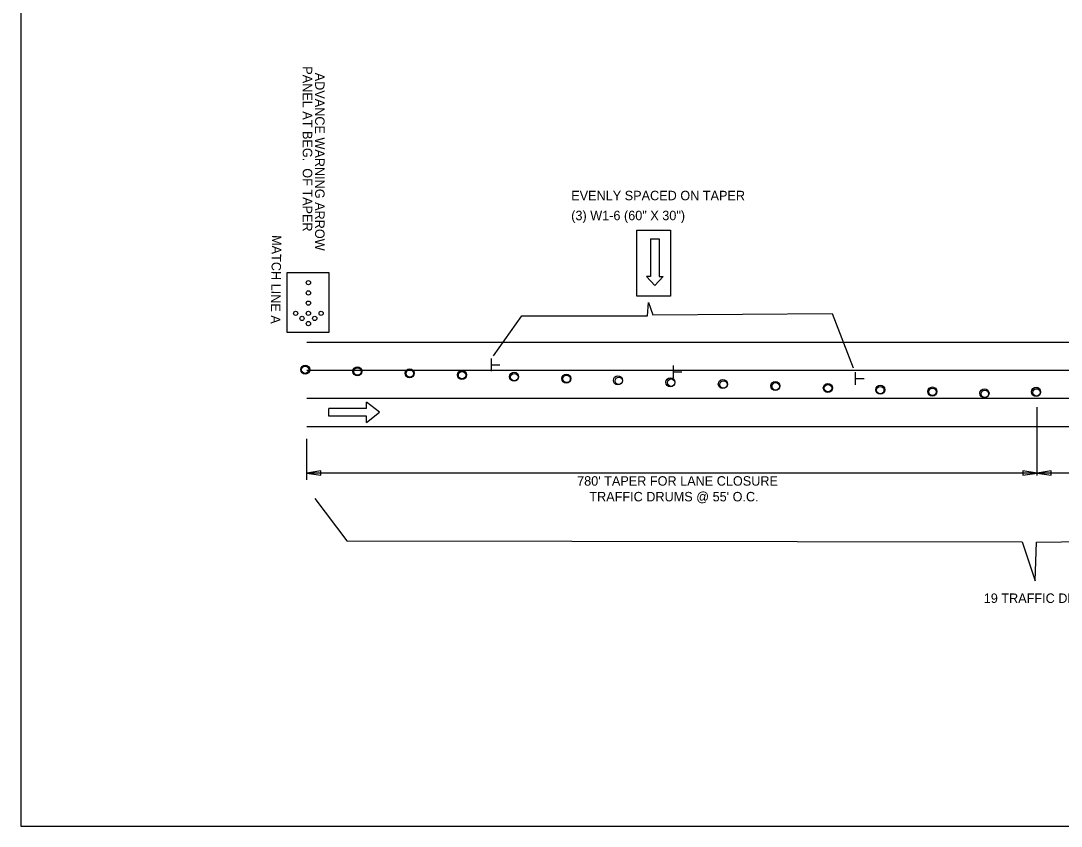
# Model space of a CAD drawing. Extents: x -100 to 745, y -1581 to -107.
# Drawn here: x 574.8 to 639.2, y -706.8 to -656.9 of the extents above; entities that cross this region are included whole.
import ezdxf

# ---------------------------------------------------------------- set-up
doc = ezdxf.new("R2010")
doc.units = 0
doc.layers.add('Default', color=7, linetype='Continuous')
doc.layers.add('R_Proposed Road', color=7, linetype='Continuous')

msp = doc.modelspace()

# ---------------------------------------------------------------- linework, layer by layer
at = {"layer": 'Default'}
for p, q in [((613.761, -670.41), (613.761, -672.741)), ((613.761, -670.41), (614.28, -670.41)), ((614.28, -670.41), (614.28, -672.741)), ((613.761, -672.741), (613.502, -672.741)), ((613.502, -672.741), (614.021, -673.31)), ((614.021, -673.31), (614.54, -672.741)), ((614.28, -672.741), (614.54, -672.741)), ((592.482, -676.815), (619.838, -676.815)), ((619.838, -676.815), (678.888, -676.815)), ((603.884, -677.831), (603.884, -678.614)), ((603.896, -678.22), (604.43, -678.22)), ((592.482, -678.554), (620.055, -678.554)), ((615.155, -678.258), (615.155, -679.04)), ((615.167, -678.647), (615.701, -678.647)), ((620.055, -678.554), (678.678, -678.554)), ((626.426, -678.684), (626.426, -679.467)), ((626.438, -679.073), (626.972, -679.073)), ((592.482, -680.292), (620.41, -680.292)), ((596.161, -680.924), (596.161, -680.529)), ((596.982, -681.161), (596.161, -680.529)), ((620.41, -680.292), (678.324, -680.292)), ((596.161, -680.924), (593.836, -680.924)), ((593.836, -681.398), (593.836, -680.924)), ((596.161, -681.398), (593.836, -681.398)), ((596.161, -681.794), (596.982, -681.161)), ((596.161, -681.794), (596.161, -681.398)), ((637.683, -685.066), (637.683, -680.846)), ((592.482, -682.031), (619.891, -682.031)), ((619.891, -682.031), (678.107, -682.031)), ((592.482, -685.334), (592.482, -682.806)), ((593.351, -684.789), (592.482, -684.919)), ((637.683, -684.919), (592.482, -684.919)), ((592.482, -684.919), (593.351, -685.05)), ((593.351, -685.05), (593.351, -684.789)), ((637.683, -684.919), (636.814, -684.789)), ((636.814, -684.789), (636.814, -685.05)), ((636.814, -685.05), (637.683, -684.919)), ((638.552, -684.789), (637.683, -684.919)), ((663.76, -684.919), (637.683, -684.919)), ((637.683, -684.919), (638.552, -685.05)), ((638.552, -685.05), (638.552, -684.789))]:
    msp.add_line(p, q, dxfattribs=at)
for points in [[(612.907, -673.976), (612.907, -669.889), (614.997, -669.889), (614.997, -673.976)], [(591.256, -676.222), (591.256, -672.498), (593.833, -672.498), (593.833, -676.222)]]:
    msp.add_lwpolyline(points, close=True, dxfattribs=at)
for points in [[(604.029, -677.667), (605.795, -675.187), (613.56, -675.187), (613.628, -674.369), (613.901, -675.118), (625.004, -675.05), (626.297, -678.397)], [(592.968, -686.506), (594.944, -689.124), (636.77, -689.172), (637.575, -691.591), (637.648, -689.207), (662.316, -688.873), (663.458, -686.276)]]:
    msp.add_lwpolyline(points, dxfattribs=at)
for centre, radius in [((592.574, -673.135), 0.131), ((592.574, -673.767), 0.131), ((592.574, -674.4), 0.131), ((591.784, -675.032), 0.131), ((592.574, -675.032), 0.131), ((593.363, -675.032), 0.131), ((592.179, -675.348), 0.131), ((592.574, -675.664), 0.131), ((592.968, -675.348), 0.131), ((592.376, -678.517), 0.281), ((592.362, -678.522), 0.229), ((592.375, -678.521), 0.229), ((595.61, -678.628), 0.281), ((595.611, -678.636), 0.229), ((598.843, -678.739), 0.281), ((598.848, -678.75), 0.229), ((602.077, -678.849), 0.281), ((602.085, -678.865), 0.229), ((605.31, -678.96), 0.281), ((605.322, -678.98), 0.229), ((608.544, -679.071), 0.281), ((608.559, -679.094), 0.229), ((611.733, -679.181), 0.281), ((611.795, -679.209), 0.229), ((614.983, -679.298), 0.281), ((615.032, -679.324), 0.229), ((618.233, -679.414), 0.281), ((618.269, -679.438), 0.229), ((621.483, -679.53), 0.281), ((621.506, -679.553), 0.229), ((624.733, -679.647), 0.281), ((624.742, -679.668), 0.229), ((627.983, -679.763), 0.281), ((627.979, -679.783), 0.229), ((631.204, -679.873), 0.281), ((631.216, -679.897), 0.229), ((634.429, -679.984), 0.281), ((634.453, -680.012), 0.229), ((637.627, -679.892), 0.281), ((637.65, -679.925), 0.229), ((637.662, -679.924), 0.229)]:
    msp.add_circle(centre, radius, dxfattribs=at)
at = {"layer": 'R_Proposed Road'}
msp.add_lwpolyline([(574.769, -596.786), (574.769, -706.786), (744.769, -706.786), (744.769, -596.786)], close=True, dxfattribs=at)

# ---------------------------------------------------------------- texts
at = {"layer": 'Default'}
for s, rotation, p in [('PANEL AT BEG.  OF TAPER', 270, (592.224, -659.734)), ('ADVANCE WARNING ARROW', 270, (592.988, -660.134)), ('EVENLY SPACED ON TAPER', 359.99246, (608.845, -668.03)), ('(3) W1-6 (60" X 30")', 359.99246, (608.845, -669.265)), ('MATCH LINE A', 269.19408, (590.32, -670.185))]:
    msp.add_text(s, height=0.5862, rotation=rotation, dxfattribs=at).set_placement(p)
for s, p in [("780' TAPER FOR LANE CLOSURE", (609.209, -685.702)), ("TRAFFIC DRUMS @ 55' O.C.", (609.965, -686.675)), ('19 TRAFFIC DRUMS', (634.384, -692.963))]:
    msp.add_text(s, height=0.5862, dxfattribs=at).set_placement(p)

doc.saveas('drawing.dxf')
